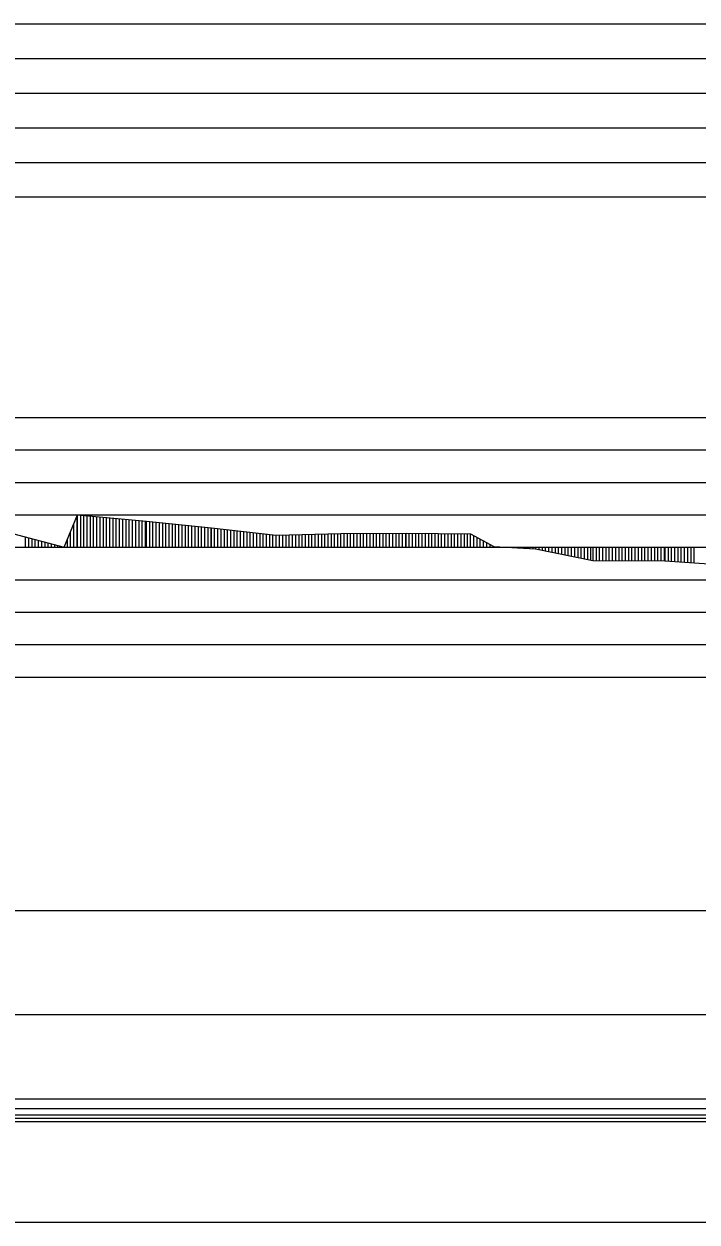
# Model space of a CAD drawing. Extents: x 2 to 10148, y 0 to 380.
# Drawn here: x 7920.1 to 7972, y 190 to 282.3 of the extents above; entities that cross this region are included whole.
import ezdxf

# ---------------------------------------------------------------- set-up
doc = ezdxf.new("R2010")
doc.units = 0
for name, color, linetype in [('POSUN_CARA', 7, 'Continuous'), ('POSUN_RASTR', 7, 'Continuous'), ('RYCHL_B', 7, 'Continuous'), ('RYCHL_C', 7, 'Continuous'), ('RYCHL_RASTR', 7, 'Continuous'), ('ZRYCHL_CARA', 7, 'Continuous'), ('ZRYCHL_RASTR', 7, 'Continuous')]:
    doc.layers.add(name, color=color, linetype=linetype)

msp = doc.modelspace()

# ---------------------------------------------------------------- linework, layer by layer
at = {"layer": 'POSUN_CARA'}
for p, q in [((7923.188, 242), (7924.216, 244.513)), ((7923.938, 242), (7923.938, 243.834)), ((7924.188, 242), (7924.188, 244.445)), ((7924.216, 244.513), (7929.542, 244.014)), ((7924.216, 242), (7924.216, 244.513)), ((7924.466, 242), (7924.466, 244.49)), ((7924.716, 242), (7924.716, 244.467)), ((7924.966, 242), (7924.966, 244.443)), ((7925.216, 242), (7925.216, 244.42)), ((7925.466, 242), (7925.466, 244.396)), ((7925.716, 242), (7925.716, 244.373)), ((7925.966, 242), (7925.966, 244.349)), ((7926.216, 242), (7926.216, 244.326)), ((7926.466, 242), (7926.466, 244.302)), ((7926.716, 242), (7926.716, 244.279)), ((7926.966, 242), (7926.966, 244.256)), ((7927.216, 242), (7927.216, 244.232)), ((7927.466, 242), (7927.466, 244.209)), ((7927.716, 242), (7927.716, 244.185)), ((7927.966, 242), (7927.966, 244.162)), ((7928.216, 242), (7928.216, 244.138)), ((7928.466, 242), (7928.466, 244.115)), ((7928.716, 242), (7928.716, 244.092)), ((7928.966, 242), (7928.966, 244.068)), ((7929.216, 242), (7929.216, 244.045)), ((7929.466, 242), (7929.466, 244.021)), ((7929.542, 244.014), (7934.549, 243.5)), ((7929.542, 242), (7929.542, 244.014)), ((7929.792, 242), (7929.792, 243.988)), ((7930.042, 242), (7930.042, 243.963)), ((7930.292, 242), (7930.292, 243.937)), ((7930.542, 242), (7930.542, 243.911)), ((7930.792, 242), (7930.792, 243.886)), ((7931.042, 242), (7931.042, 243.86)), ((7931.292, 242), (7931.292, 243.834)), ((7931.542, 242), (7931.542, 243.809)), ((7931.792, 242), (7931.792, 243.783)), ((7919.215, 243.058), (7923.188, 242)), ((7923.688, 242), (7923.688, 243.223)), ((7932.042, 242), (7932.042, 243.757)), ((7932.292, 242), (7932.292, 243.732)), ((7932.542, 242), (7932.542, 243.706)), ((7932.792, 242), (7932.792, 243.68)), ((7933.042, 242), (7933.042, 243.655)), ((7933.292, 242), (7933.292, 243.629)), ((7933.542, 242), (7933.542, 243.603)), ((7933.792, 242), (7933.792, 243.578)), ((7934.042, 242), (7934.042, 243.552)), ((7934.292, 242), (7934.292, 243.526)), ((7934.542, 242), (7934.542, 243.5)), ((7934.549, 243.5), (7939.557, 242.929)), ((7934.549, 242), (7934.549, 243.5)), ((7934.799, 242), (7934.799, 243.471)), ((7935.049, 242), (7935.049, 243.443)), ((7935.299, 242), (7935.299, 243.414)), ((7935.549, 242), (7935.549, 243.386)), ((7935.799, 242), (7935.799, 243.357)), ((7936.049, 242), (7936.049, 243.329)), ((7936.299, 242), (7936.299, 243.3)), ((7936.549, 242), (7936.549, 243.272)), ((7936.799, 242), (7936.799, 243.243)), ((7937.049, 242), (7937.049, 243.215)), ((7937.299, 242), (7937.299, 243.186)), ((7937.549, 242), (7937.549, 243.158)), ((7937.799, 242), (7937.799, 243.129)), ((7938.049, 242), (7938.049, 243.101)), ((7938.299, 242), (7938.299, 243.073)), ((7938.549, 242), (7938.549, 243.044)), ((7938.799, 242), (7938.799, 243.016)), ((7939.049, 242), (7939.049, 242.987)), ((7939.299, 242), (7939.299, 242.959)), ((7939.549, 242), (7939.549, 242.93)), ((7939.557, 242.929), (7944.541, 243.061)), ((7939.557, 242), (7939.557, 242.929)), ((7939.807, 242), (7939.807, 242.936)), ((7940.057, 242), (7940.057, 242.943)), ((7940.307, 242), (7940.307, 242.949)), ((7940.557, 242), (7940.557, 242.956)), ((7940.807, 242), (7940.807, 242.962)), ((7941.057, 242), (7941.057, 242.969)), ((7941.307, 242), (7941.307, 242.976)), ((7941.557, 242), (7941.557, 242.982)), ((7941.807, 242), (7941.807, 242.989)), ((7942.057, 242), (7942.057, 242.995)), ((7942.307, 242), (7942.307, 243.002)), ((7942.557, 242), (7942.557, 243.009)), ((7942.807, 242), (7942.807, 243.015)), ((7943.057, 242), (7943.057, 243.022)), ((7943.307, 242), (7943.307, 243.029)), ((7943.557, 242), (7943.557, 243.035)), ((7943.807, 242), (7943.807, 243.042)), ((7944.057, 242), (7944.057, 243.048)), ((7944.307, 242), (7944.307, 243.055)), ((7944.541, 243.061), (7949.561, 243.088)), ((7944.541, 242), (7944.541, 243.061)), ((7944.791, 242), (7944.791, 243.063)), ((7945.041, 242), (7945.041, 243.064)), ((7945.291, 242), (7945.291, 243.065)), ((7945.541, 242), (7945.541, 243.067)), ((7945.791, 242), (7945.791, 243.068)), ((7946.041, 242), (7946.041, 243.069)), ((7946.291, 242), (7946.291, 243.071)), ((7946.541, 242), (7946.541, 243.072)), ((7946.791, 242), (7946.791, 243.073)), ((7947.041, 242), (7947.041, 243.075)), ((7947.291, 242), (7947.291, 243.076)), ((7947.541, 242), (7947.541, 243.077)), ((7947.791, 242), (7947.791, 243.079)), ((7948.041, 242), (7948.041, 243.08)), ((7948.291, 242), (7948.291, 243.081)), ((7948.541, 242), (7948.541, 243.083)), ((7948.791, 242), (7948.791, 243.084)), ((7949.041, 242), (7949.041, 243.085)), ((7949.291, 242), (7949.291, 243.087)), ((7949.541, 242), (7949.541, 243.088)), ((7949.561, 243.088), (7954.541, 243.043)), ((7949.561, 242), (7949.561, 243.088)), ((7949.811, 242), (7949.811, 243.086)), ((7950.061, 242), (7950.061, 243.084)), ((7950.311, 242), (7950.311, 243.081)), ((7950.561, 242), (7950.561, 243.079)), ((7950.811, 242), (7950.811, 243.077)), ((7951.061, 242), (7951.061, 243.075)), ((7951.311, 242), (7951.311, 243.072)), ((7951.561, 242), (7951.561, 243.07)), ((7951.811, 242), (7951.811, 243.068)), ((7952.061, 242), (7952.061, 243.066)), ((7952.311, 242), (7952.311, 243.063)), ((7952.561, 242), (7952.561, 243.061)), ((7952.811, 242), (7952.811, 243.059)), ((7953.061, 242), (7953.061, 243.057)), ((7953.311, 242), (7953.311, 243.054)), ((7953.561, 242), (7953.561, 243.052)), ((7953.811, 242), (7953.811, 243.05)), ((7954.061, 242), (7954.061, 243.048)), ((7954.311, 242), (7954.311, 243.045)), ((7954.541, 243.043), (7956.336, 242.065)), ((7954.541, 242), (7954.541, 243.043)), ((7954.791, 242), (7954.791, 242.907)), ((7920.215, 242), (7920.215, 242.791)), ((7920.465, 242), (7920.465, 242.725)), ((7920.715, 242), (7920.715, 242.658)), ((7920.965, 242), (7920.965, 242.592)), ((7921.215, 242), (7921.215, 242.525)), ((7921.465, 242), (7921.465, 242.459)), ((7921.715, 242), (7921.715, 242.392)), ((7921.965, 242), (7921.965, 242.326)), ((7922.215, 242), (7922.215, 242.259)), ((7922.465, 242), (7922.465, 242.193)), ((7922.715, 242), (7922.715, 242.126)), ((7922.965, 242), (7922.965, 242.06)), ((7923.188, 242), (7923.188, 242)), ((7923.438, 242), (7923.438, 242.612)), ((7955.041, 242), (7955.041, 242.771)), ((7955.291, 242), (7955.291, 242.635)), ((7955.541, 242), (7955.541, 242.498)), ((7955.791, 242), (7955.791, 242.362)), ((7956.041, 242), (7956.041, 242.226)), ((7956.291, 242), (7956.291, 242.089)), ((7956.336, 242.065), (7959.553, 241.88)), ((7956.336, 242), (7956.336, 242.065)), ((7956.586, 242), (7956.586, 242.051)), ((7956.836, 242), (7956.836, 242.036)), ((7957.086, 242), (7957.086, 242.022)), ((7957.336, 242), (7957.336, 242.008)), ((7957.586, 242), (7957.586, 241.993)), ((7957.836, 242), (7957.836, 241.979)), ((7958.086, 242), (7958.086, 241.965)), ((7958.336, 242), (7958.336, 241.95)), ((7958.586, 242), (7958.586, 241.936)), ((7958.836, 242), (7958.836, 241.921)), ((7959.086, 242), (7959.086, 241.907)), ((7959.336, 242), (7959.336, 241.893)), ((7959.553, 242), (7959.553, 241.88)), ((7959.803, 242), (7959.803, 241.829)), ((7960.053, 242), (7960.053, 241.778)), ((7960.303, 242), (7960.303, 241.726)), ((7960.553, 242), (7960.553, 241.675)), ((7960.803, 242), (7960.803, 241.624)), ((7961.053, 242), (7961.053, 241.572)), ((7961.303, 242), (7961.303, 241.521)), ((7961.553, 242), (7961.553, 241.47)), ((7961.803, 242), (7961.803, 241.418)), ((7962.053, 242), (7962.053, 241.367)), ((7962.303, 242), (7962.303, 241.316)), ((7962.553, 242), (7962.553, 241.264)), ((7962.803, 242), (7962.803, 241.213)), ((7963.053, 242), (7963.053, 241.162)), ((7963.303, 242), (7963.303, 241.11)), ((7963.553, 242), (7963.553, 241.059)), ((7963.803, 242), (7963.803, 241.008)), ((7963.966, 242), (7963.966, 240.974)), ((7964.216, 242), (7964.216, 240.973)), ((7964.466, 242), (7964.466, 240.972)), ((7964.716, 242), (7964.716, 240.971)), ((7964.966, 242), (7964.966, 240.97)), ((7965.216, 242), (7965.216, 240.969)), ((7965.466, 242), (7965.466, 240.968)), ((7965.716, 242), (7965.716, 240.966)), ((7965.966, 242), (7965.966, 240.965)), ((7966.216, 242), (7966.216, 240.964)), ((7966.466, 242), (7966.466, 240.963)), ((7966.716, 242), (7966.716, 240.962)), ((7966.966, 242), (7966.966, 240.961)), ((7967.216, 242), (7967.216, 240.96)), ((7967.466, 242), (7967.466, 240.959)), ((7967.716, 242), (7967.716, 240.958)), ((7967.966, 242), (7967.966, 240.957)), ((7968.216, 242), (7968.216, 240.956)), ((7968.466, 242), (7968.466, 240.955)), ((7968.716, 242), (7968.716, 240.953)), ((7968.966, 242), (7968.966, 240.952)), ((7969.216, 242), (7969.216, 240.951)), ((7969.466, 242), (7969.466, 240.95)), ((7969.521, 242), (7969.521, 240.95)), ((7969.771, 242), (7969.771, 240.934)), ((7970.021, 242), (7970.021, 240.917)), ((7970.271, 242), (7970.271, 240.901)), ((7970.521, 242), (7970.521, 240.885)), ((7970.771, 242), (7970.771, 240.869)), ((7971.021, 242), (7971.021, 240.852)), ((7971.271, 242), (7971.271, 240.836)), ((7971.521, 242), (7971.521, 240.82)), ((7971.771, 242), (7971.771, 240.803)), ((7959.553, 241.88), (7963.966, 240.974)), ((7963.966, 240.974), (7969.521, 240.95)), ((7969.521, 240.95), (7974.537, 240.623))]:
    msp.add_line(p, q, dxfattribs=at)
at = {"layer": 'POSUN_RASTR'}
for p, q in [((7672, 252), (8079.685, 252)), ((7672, 249.5), (8079.61, 249.5)), ((7672, 247), (8079.587, 247)), ((7672, 244.5), (8079.587, 244.5)), ((6872.96, 242), (8072.176, 242)), ((7672, 239.5), (8079.749, 239.5)), ((7672, 237), (8079.587, 237)), ((7672, 234.5), (8079.749, 234.5)), ((7672, 232), (8079.749, 232))]:
    msp.add_line(p, q, dxfattribs=at)
at = {"layer": 'RYCHL_B'}
msp.add_line((7765.911, 198.75), (8085.127, 198.75), dxfattribs=at)
at = {"layer": 'RYCHL_C'}
msp.add_line((7765.161, 199.5), (8085.831, 199.5), dxfattribs=at)
at = {"layer": 'RYCHL_RASTR'}
for p, q in [((6869.051, 214), (8074.39, 214)), ((6869.051, 206), (8074.39, 206)), ((6869.051, 198.25), (8074.39, 198.25)), ((6869.051, 198), (8074.39, 198)), ((6869.051, 197.75), (8074.39, 197.75)), ((6869.051, 190), (8074.39, 190))]:
    msp.add_line(p, q, dxfattribs=at)
at = {"layer": 'ZRYCHL_CARA'}
msp.add_line((6872.96, 277), (8072.176, 277), dxfattribs=at)
at = {"layer": 'ZRYCHL_RASTR'}
for p, q in [((7882, 282.333), (8072.176, 282.333)), ((7882, 279.667), (8072.176, 279.667)), ((7882, 274.333), (8072.176, 274.333)), ((7882, 271.667), (8072.176, 271.667)), ((7882, 269), (8072.176, 269))]:
    msp.add_line(p, q, dxfattribs=at)

doc.saveas('drawing.dxf')
